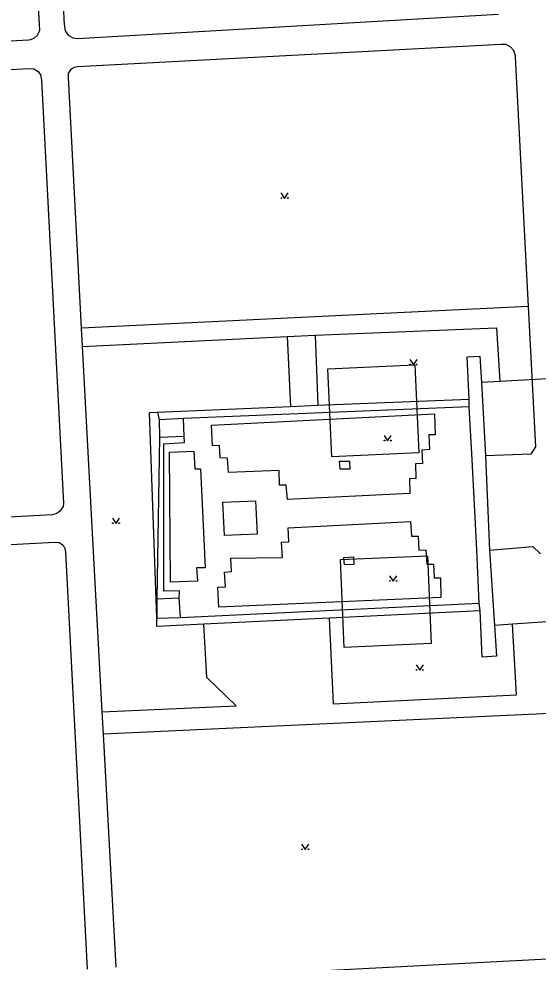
# Model space of a CAD drawing. Extents: x -599951 to -598963, y -1164095 to -1162939.
# Drawn here: x -599354.1 to -599281.8, y -1163692.1 to -1163560.6 of the extents above; entities that cross this region are included whole.
import ezdxf

# ---------------------------------------------------------------- set-up
doc = ezdxf.new("R2010")
doc.units = 0
for name, color, linetype in [('Level 11', 7, 'Continuous'), ('Level 36', 7, 'Continuous'), ('Level 54', 7, 'Continuous')]:
    doc.layers.add(name, color=color, linetype=linetype)

msp = doc.modelspace()

# ---------------------------------------------------------------- linework, layer by layer
at = {"layer": 'Level 11'}
for points in [[(-599283.12, -1163600.69), (-599345.34, -1163603.71)], [(-599345.21, -1163606.28), (-599316.73, -1163604.89), (-599312.82, -1163604.7), (-599287.53, -1163603.69), (-599287.08, -1163611.16)], [(-599316.73, -1163604.89), (-599316.26, -1163614.63)], [(-599312.82, -1163604.7), (-599312.42, -1163614.47)], [(-599311.04, -1163609.39), (-599298.92, -1163608.85), (-599298.39, -1163621.1), (-599310.5, -1163621.63), (-599311.04, -1163609.39)], [(-599278.75, -1163610.67), (-599287.08, -1163611.16), (-599289.66, -1163611.31)], [(-599334.86, -1163644.12), (-599335.9, -1163615.49), (-599334.76, -1163615.4)], [(-599309.29, -1163635.95), (-599297.18, -1163635.42), (-599296.64, -1163647.67), (-599308.75, -1163648.2), (-599309.29, -1163635.95)], [(-599342.48, -1163657.19), (-599323.82, -1163656.33), (-599327.91, -1163652.38), (-599328.32, -1163644.95)], [(-599310.86, -1163644.11), (-599310.28, -1163656.08), (-599284.77, -1163654.83), (-599285.3, -1163644.96)], [(-599277.04, -1163644.42), (-599285.3, -1163644.96), (-599287.82, -1163645.13)], [(-599280.03, -1163657.42), (-599342.31, -1163660.29)]]:
    msp.add_lwpolyline(points, dxfattribs=at)
at = {"layer": 'Level 36'}
for points in [[(-599317.57, -1163584.88), (-599317.07, -1163585.63), (-599316.57, -1163584.88)], [(-599299.62, -1163608.09), (-599299.12, -1163608.84), (-599298.62, -1163608.09)], [(-599303.21, -1163618.66), (-599302.71, -1163619.41), (-599302.21, -1163618.66)], [(-599341.05, -1163630.2), (-599340.55, -1163630.95), (-599340.05, -1163630.2)], [(-599302.44, -1163638.24), (-599301.94, -1163638.99), (-599301.44, -1163638.24)], [(-599298.74, -1163650.64), (-599298.24, -1163651.39), (-599297.74, -1163650.64)], [(-599314.69, -1163675.63), (-599314.19, -1163676.38), (-599313.69, -1163675.63)]]:
    msp.add_lwpolyline(points, dxfattribs=at)
for centre in [(-599317.52, -1163585.58), (-599316.62, -1163585.58), (-599299.57, -1163608.79), (-599298.67, -1163608.79), (-599303.16, -1163619.36), (-599302.26, -1163619.36), (-599341, -1163630.9), (-599340.1, -1163630.9), (-599302.39, -1163638.94), (-599301.49, -1163638.94), (-599298.69, -1163651.34), (-599297.79, -1163651.34), (-599314.64, -1163676.33), (-599313.74, -1163676.33)]:
    msp.add_circle(centre, 0.05, dxfattribs=at)
at = {"layer": 'Level 54'}
for points in [[(-599354.31, -1163508.04), (-599351.26, -1163561.37)], [(-599347.71, -1163561.46), (-599350.45, -1163508.06)], [(-599345.9, -1163563.36), (-599287.26, -1163559.98)], [(-599351.21, -1163562.28), (-599351.52, -1163562.93)], [(-599351.26, -1163561.37), (-599351.21, -1163562.28)], [(-599347.71, -1163561.46), (-599347.72, -1163561.69)], [(-599347.72, -1163561.69), (-599347.62, -1163562.27)], [(-599347.62, -1163562.27), (-599347.23, -1163562.87)], [(-599352.75, -1163563.6), (-599411.59, -1163566.82)], [(-599352.45, -1163563.55), (-599352.75, -1163563.6)], [(-599351.94, -1163563.32), (-599352.45, -1163563.55)], [(-599351.52, -1163562.93), (-599351.94, -1163563.32)], [(-599347.23, -1163562.87), (-599346.58, -1163563.28)], [(-599346.58, -1163563.28), (-599345.9, -1163563.36)], [(-599345.95, -1163567.24), (-599286.95, -1163564.13)], [(-599286.95, -1163564.13), (-599286.26, -1163564.15)], [(-599286.26, -1163564.15), (-599285.61, -1163564.51)], [(-599285.61, -1163564.51), (-599285.19, -1163565)], [(-599285.19, -1163565), (-599284.95, -1163565.72)], [(-599284.95, -1163565.72), (-599284.94, -1163565.95)], [(-599284.94, -1163565.95), (-599283.12, -1163600.69), (-599282.1, -1163620.26)], [(-599411.16, -1163570.71), (-599352.68, -1163567.52)], [(-599352.68, -1163567.52), (-599352, -1163567.6)], [(-599352, -1163567.6), (-599351.39, -1163567.94)], [(-599347.15, -1163568.21), (-599346.8, -1163567.64)], [(-599346.8, -1163567.64), (-599346.37, -1163567.36)], [(-599346.37, -1163567.36), (-599345.95, -1163567.24)], [(-599351.39, -1163567.94), (-599351.07, -1163568.42)], [(-599351.07, -1163568.42), (-599350.95, -1163569.16)], [(-599347.18, -1163568.78), (-599347.15, -1163568.21)], [(-599343.75, -1163634.01), (-599345.21, -1163606.28), (-599345.34, -1163603.71), (-599347.18, -1163568.78)], [(-599350.95, -1163569.16), (-599347.85, -1163628.08)], [(-599291.63, -1163607.69), (-599289.88, -1163607.6)], [(-599291.37, -1163613.59), (-599291.63, -1163607.69)], [(-599289.88, -1163607.6), (-599289.66, -1163611.31), (-599289.07, -1163621.51)], [(-599334.76, -1163615.4), (-599316.26, -1163614.63), (-599312.42, -1163614.47), (-599291.37, -1163613.59)], [(-599291.35, -1163614.7), (-599291.37, -1163613.59)], [(-599291.35, -1163614.7), (-599331.16, -1163616.32)], [(-599290.92, -1163622.02), (-599291.35, -1163614.7)], [(-599334.76, -1163615.4), (-599334.56, -1163616.48)], [(-599331.16, -1163616.32), (-599334.56, -1163616.48)], [(-599331.05, -1163618.77), (-599331.16, -1163616.32)], [(-599327.26, -1163617.22), (-599296.19, -1163615.67)], [(-599296.19, -1163615.67), (-599296.08, -1163618.56)], [(-599334.56, -1163616.48), (-599334.48, -1163618.9)], [(-599327.1, -1163620.1), (-599327.26, -1163617.22)], [(-599334.48, -1163618.9), (-599334.86, -1163641.47)], [(-599334.48, -1163618.9), (-599331.05, -1163618.77)], [(-599331.02, -1163619.65), (-599331.05, -1163618.77)], [(-599296.08, -1163618.56), (-599296.99, -1163618.6)], [(-599296.99, -1163618.6), (-599296.88, -1163620.61)], [(-599333.91, -1163640.38), (-599333.88, -1163619.85)], [(-599333.88, -1163619.85), (-599331.02, -1163619.65)], [(-599326.15, -1163620.09), (-599327.1, -1163620.1)], [(-599326.05, -1163621.79), (-599326.15, -1163620.09)], [(-599282.1, -1163620.26), (-599282.77, -1163621.28)], [(-599333.09, -1163621.01), (-599329.72, -1163620.86)], [(-599332.94, -1163639.11), (-599333.09, -1163621.01)], [(-599329.72, -1163620.86), (-599329.56, -1163623.32)], [(-599296.88, -1163620.61), (-599297.94, -1163620.72)], [(-599297.94, -1163620.72), (-599297.87, -1163622.58)], [(-599282.77, -1163621.28), (-599289.07, -1163621.51)], [(-599289.07, -1163621.51), (-599288.51, -1163634.65)], [(-599325.02, -1163621.82), (-599326.05, -1163621.79)], [(-599324.89, -1163623.82), (-599325.02, -1163621.82)], [(-599309.41, -1163622.26), (-599308.04, -1163622.27)], [(-599309.33, -1163623.37), (-599309.41, -1163622.26)], [(-599308.04, -1163622.27), (-599307.97, -1163623.35)], [(-599297.87, -1163622.58), (-599298.85, -1163622.62)], [(-599298.85, -1163622.62), (-599298.79, -1163624.66)], [(-599290.31, -1163634.59), (-599290.92, -1163622.02)], [(-599329.56, -1163623.32), (-599328.76, -1163623.34)], [(-599328.76, -1163623.34), (-599328.14, -1163637.1)], [(-599317.84, -1163623.54), (-599324.89, -1163623.82)], [(-599317.79, -1163625.6), (-599317.84, -1163623.54)], [(-599307.97, -1163623.35), (-599309.33, -1163623.37)], [(-599298.79, -1163624.66), (-599299.67, -1163624.73)], [(-599299.67, -1163624.73), (-599299.6, -1163626.76)], [(-599316.86, -1163625.61), (-599317.79, -1163625.6)], [(-599316.67, -1163627.59), (-599316.86, -1163625.61)], [(-599299.6, -1163626.76), (-599316.67, -1163627.59)], [(-599347.85, -1163628.08), (-599347.93, -1163628.59)], [(-599325.67, -1163627.98), (-599321.12, -1163627.77)], [(-599325.45, -1163632.62), (-599325.67, -1163627.98)], [(-599321.12, -1163627.77), (-599320.9, -1163632.41)], [(-599348.37, -1163629.22), (-599348.8, -1163629.56)], [(-599347.93, -1163628.59), (-599348.37, -1163629.22)], [(-599349.4, -1163629.71), (-599402.8, -1163632.58)], [(-599348.8, -1163629.56), (-599349.4, -1163629.71)], [(-599316.55, -1163631.53), (-599299.53, -1163630.67)], [(-599299.53, -1163630.67), (-599299.4, -1163632.68)], [(-599316.48, -1163633.5), (-599316.55, -1163631.53)], [(-599320.9, -1163632.41), (-599325.45, -1163632.62)], [(-599299.4, -1163632.68), (-599298.46, -1163632.7)], [(-599298.46, -1163632.7), (-599298.38, -1163634.63)], [(-599402.67, -1163636.36), (-599349.08, -1163633.53)], [(-599349.08, -1163633.53), (-599348.47, -1163633.58)], [(-599348.47, -1163633.58), (-599347.93, -1163633.95)], [(-599347.93, -1163633.95), (-599347.68, -1163634.41)], [(-599347.68, -1163634.41), (-599347.59, -1163634.93)], [(-599340.52, -1163692.76), (-599342.31, -1163660.29), (-599342.48, -1163657.19), (-599343.75, -1163634.01)], [(-599317.49, -1163633.55), (-599316.48, -1163633.5)], [(-599317.38, -1163635.67), (-599317.49, -1163633.55)], [(-599298.38, -1163634.63), (-599297.38, -1163634.61)], [(-599297.38, -1163634.61), (-599297.27, -1163636.59)], [(-599289.97, -1163642.03), (-599290.31, -1163634.59)], [(-599288.51, -1163634.65), (-599282.51, -1163634.12)], [(-599288.51, -1163634.65), (-599287.82, -1163645.13), (-599287.54, -1163649.41)], [(-599282.51, -1163634.12), (-599281.4, -1163635.17)], [(-599347.59, -1163634.93), (-599344.56, -1163693.05)], [(-599324.57, -1163635.75), (-599317.38, -1163635.67)], [(-599324.48, -1163637.64), (-599324.57, -1163635.75)], [(-599308.81, -1163635.68), (-599307.46, -1163635.6)], [(-599308.71, -1163636.68), (-599308.81, -1163635.68)], [(-599307.46, -1163635.6), (-599307.44, -1163636.67)], [(-599328.14, -1163637.1), (-599329.34, -1163637.13)], [(-599329.34, -1163637.13), (-599329.2, -1163638.96)], [(-599307.44, -1163636.67), (-599308.71, -1163636.68)], [(-599297.27, -1163636.59), (-599296.33, -1163636.59)], [(-599296.33, -1163636.59), (-599296.21, -1163638.51)], [(-599325.44, -1163637.71), (-599324.48, -1163637.64)], [(-599325.31, -1163639.75), (-599325.44, -1163637.71)], [(-599296.21, -1163638.51), (-599295.36, -1163638.51)], [(-599295.36, -1163638.51), (-599295.29, -1163641.24)], [(-599329.2, -1163638.96), (-599332.94, -1163639.11)], [(-599326.35, -1163639.79), (-599325.31, -1163639.75)], [(-599326.22, -1163642.61), (-599326.35, -1163639.79)], [(-599331.76, -1163641.35), (-599334.86, -1163641.47)], [(-599331.72, -1163640.3), (-599333.91, -1163640.38)], [(-599331.76, -1163641.35), (-599331.72, -1163640.3)], [(-599331.55, -1163644.04), (-599331.76, -1163641.35)], [(-599295.29, -1163641.24), (-599326.22, -1163642.61)], [(-599334.86, -1163641.47), (-599334.86, -1163644.12)], [(-599331.55, -1163644.04), (-599289.97, -1163642.03)], [(-599289.84, -1163643.1), (-599289.97, -1163642.03)], [(-599289.84, -1163643.1), (-599310.86, -1163644.11), (-599328.32, -1163644.95), (-599334.84, -1163645.27)], [(-599289.54, -1163649.56), (-599289.84, -1163643.1)], [(-599334.86, -1163644.12), (-599331.55, -1163644.04)], [(-599334.84, -1163645.27), (-599334.86, -1163644.12)], [(-599287.54, -1163649.41), (-599289.54, -1163649.56)], [(-599280.43, -1163691.65), (-599338.07, -1163694.68)]]:
    msp.add_lwpolyline(points, dxfattribs=at)

doc.saveas('drawing.dxf')
